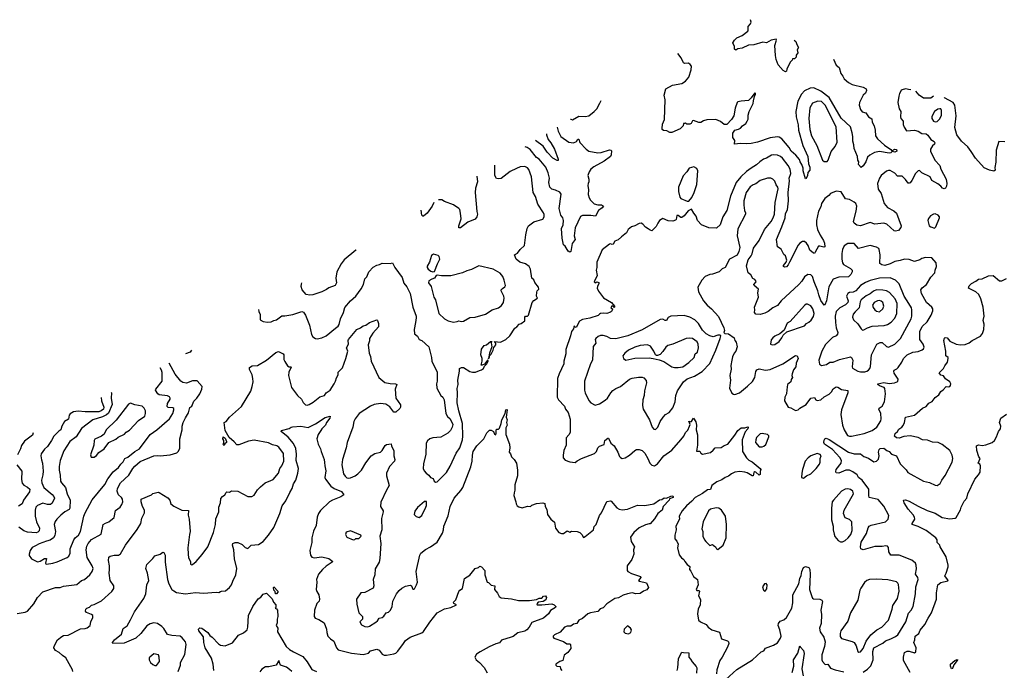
# Model space of a CAD drawing. Extents: x 1678431 to 1860718, y 384618 to 522882.
# Tile 299 of 473: x 1737658 to 1748570, y 515668 to 522882. Entities that reach past the tile are written whole.
import ezdxf

# ---------------------------------------------------------------- set-up
doc = ezdxf.new("R2010")
doc.units = 0

msp = doc.modelspace()

# ---------------------------------------------------------------- linework, layer by layer
at = {"layer": '0CON10XD'}
for points in [[(1746242, 522655), (1746259, 522639), (1746269, 522605), (1746289, 522575), (1746274, 522546), (1746280, 522515), (1746263, 522487), (1746263, 522465), (1746245, 522448), (1746222, 522448), (1746218, 522432), (1746195, 522412), (1746159, 522335), (1746155, 522310), (1746145, 522302), (1746120, 522320), (1746065, 522382), (1746040, 522440), (1746033, 522483), (1746027, 522595), (1746046, 522655), (1746040, 522665), (1745986, 522654), (1745935, 522626), (1745895, 522633), (1745795, 522604), (1745735, 522598), (1745664, 522566), (1745615, 522560), (1745595, 522543), (1745580, 522555), (1745580, 522585), (1745562, 522625), (1745580, 522655), (1745605, 522680), (1745665, 522708), (1745727, 522753), (1745733, 522767), (1745732, 522805), (1745759, 522835), (1745764, 522856), (1745758, 522882)], [(1746677, 522444), (1746708, 522378), (1746740, 522350), (1746757, 522285), (1746782, 522255), (1746795, 522225), (1746844, 522185), (1746885, 522163), (1747005, 522135), (1747039, 522115), (1747044, 522095), (1747033, 522067), (1747005, 522044), (1746964, 521965), (1746963, 521935), (1746975, 521886), (1746995, 521859), (1747035, 521849), (1747064, 521804), (1747101, 521781), (1747106, 521745), (1747126, 521705), (1747140, 521655), (1747144, 521595), (1747165, 521559), (1747242, 521492), (1747313, 521443), (1747325, 521428), (1747355, 521448), (1747375, 521441), (1747378, 521425), (1747355, 521414), (1747328, 521422), (1747314, 521406), (1747295, 521400), (1747185, 521419), (1747130, 521410), (1747080, 521380), (1747055, 521357), (1747034, 521305), (1747005, 521260), (1746985, 521242), (1746954, 521275), (1746956, 521305), (1746948, 521325), (1746944, 521364), (1746906, 521455), (1746904, 521495), (1746891, 521535), (1746892, 521585), (1746885, 521627), (1746865, 521695), (1746761, 521791), (1746628, 522018), (1746535, 522091), (1746460, 522125), (1746417, 522123), (1746355, 522094), (1746323, 522057), (1746282, 521978), (1746259, 521865), (1746265, 521805), (1746286, 521716), (1746290, 521655), (1746338, 521488), (1746392, 521365), (1746399, 521285), (1746408, 521265), (1746415, 521245), (1746414, 521215), (1746391, 521189), (1746390, 521155), (1746375, 521122), (1746365, 521118), (1746341, 521205), (1746340, 521235), (1746327, 521275), (1746307, 521305), (1746301, 521331), (1746261, 521381), (1746207, 521425), (1746184, 521465), (1746105, 521559), (1746075, 521578), (1746055, 521582), (1745975, 521571), (1745835, 521524), (1745765, 521508), (1745715, 521504), (1745645, 521510), (1745580, 521500), (1745583, 521543), (1745562, 521575), (1745562, 521625), (1745585, 521658), (1745625, 521667), (1745645, 521680), (1745667, 521705), (1745705, 521732), (1745721, 521755), (1745732, 521778), (1745732, 521825), (1745744, 521865), (1745785, 521953), (1745792, 521982), (1745800, 522030), (1745812, 522055), (1745812, 522065), (1745805, 522070), (1745766, 522014), (1745735, 521984), (1745655, 521980), (1745615, 521970), (1745608, 521962), (1745588, 521902), (1745571, 521815), (1745547, 521775), (1745495, 521720), (1745465, 521718), (1745425, 521753), (1745374, 521774), (1745275, 521771), (1745238, 521762), (1745205, 521743), (1745185, 521743), (1745127, 521763), (1745115, 521760), (1745099, 521731), (1745086, 521724), (1745053, 521723), (1745035, 521740), (1745028, 521732), (1745015, 521730), (1745010, 521705), (1744979, 521671), (1744885, 521632), (1744865, 521632), (1744829, 521649), (1744793, 521653), (1744778, 521665), (1744778, 521675), (1744783, 521725), (1744803, 521775), (1744812, 521995), (1744801, 522045), (1744820, 522115), (1744893, 522157), (1744995, 522176), (1745035, 522200), (1745072, 522245), (1745101, 522325), (1745103, 522365), (1745090, 522385), (1745070, 522400), (1745026, 522396), (1745015, 522403), (1744990, 522460), (1744951, 522506)], [(1747528, 522113), (1747528, 522105), (1747475, 522115), (1747438, 522105), (1747426, 522095), (1747410, 522065), (1747401, 522035), (1747391, 521965), (1747406, 521895), (1747423, 521865), (1747420, 521805), (1747425, 521786), (1747448, 521755), (1747450, 521720), (1747459, 521689), (1747485, 521649), (1747575, 521658), (1747614, 521644), (1747655, 521619), (1747705, 521618), (1747722, 521602), (1747754, 521554), (1747793, 521533), (1747801, 521515), (1747798, 521502), (1747775, 521484), (1747762, 521465), (1747752, 521445), (1747752, 521425), (1747801, 521325), (1747854, 521265), (1747868, 521225), (1747924, 521115), (1747934, 521065), (1747931, 521035), (1747920, 521015), (1747905, 521008), (1747885, 521012), (1747866, 521035), (1747832, 521062), (1747768, 521098), (1747748, 521138), (1747655, 521185), (1747629, 521209), (1747615, 521206), (1747585, 521178), (1747545, 521099), (1747525, 521072), (1747515, 521068), (1747505, 521071), (1747475, 521110), (1747438, 521148), (1747385, 521148), (1747355, 521181), (1747305, 521208), (1747285, 521209), (1747265, 521201), (1747205, 521155), (1747185, 521125), (1747166, 521065), (1747173, 521003), (1747204, 520954), (1747238, 520845), (1747275, 520800), (1747345, 520764), (1747376, 520735), (1747428, 520595), (1747425, 520578), (1747396, 520544), (1747365, 520536), (1747350, 520540), (1747269, 520615), (1747235, 520626), (1747135, 520614), (1747085, 520632), (1746975, 520597), (1746935, 520603), (1746905, 520626), (1746899, 520645), (1746928, 520758), (1746934, 520815), (1746923, 520843), (1746905, 520860), (1746855, 520888), (1746811, 520895), (1746763, 520973), (1746705, 520981), (1746645, 520956), (1746625, 520932), (1746582, 520898), (1746544, 520845), (1746538, 520805), (1746511, 520759), (1746488, 520655), (1746488, 520608), (1746501, 520555), (1746531, 520491), (1746566, 520435), (1746578, 520405), (1746580, 520365), (1746569, 520361), (1746525, 520372), (1746511, 520369), (1746475, 520303), (1746465, 520291), (1746455, 520292), (1746415, 520325), (1746397, 520377), (1746379, 520405), (1746355, 520421), (1746335, 520422), (1746305, 520405), (1746285, 520382), (1746190, 520195), (1746176, 520165), (1746155, 520142), (1746135, 520136), (1746124, 520145), (1746122, 520155), (1746154, 520195), (1746158, 520215), (1746146, 520265), (1746125, 520278), (1746097, 520337), (1746056, 520365), (1746046, 520445), (1746106, 520585), (1746141, 520685), (1746146, 520734), (1746166, 520775), (1746179, 520875), (1746176, 520965), (1746189, 521095), (1746184, 521125), (1746203, 521175), (1746197, 521225), (1746175, 521265), (1746113, 521345), (1746091, 521365), (1746055, 521381), (1746015, 521384), (1745991, 521379), (1745935, 521346), (1745903, 521337), (1745859, 521305), (1745825, 521274), (1745763, 521237), (1745712, 521198), (1745649, 521141), (1745597, 521075), (1745534, 520925), (1745494, 520765), (1745452, 520695), (1745421, 520609), (1745385, 520573), (1745375, 520569), (1745295, 520573), (1745215, 520607), (1745170, 520655), (1745154, 520705), (1745128, 520735), (1745105, 520782), (1745068, 520762), (1745023, 520707), (1744995, 520690), (1744985, 520688), (1744955, 520711), (1744941, 520709), (1744934, 520666), (1744925, 520658), (1744895, 520649), (1744845, 520653), (1744784, 520676), (1744748, 520655), (1744731, 520625), (1744712, 520588), (1744665, 520542), (1744645, 520547), (1744622, 520562), (1744595, 520580), (1744564, 520614), (1744545, 520624), (1744525, 520622), (1744475, 520596), (1744438, 520585), (1744403, 520557), (1744383, 520517), (1744326, 520475), (1744290, 520440), (1744254, 520426), (1744235, 520394), (1744225, 520389), (1744205, 520395), (1744195, 520392), (1744115, 520330), (1744053, 520195), (1744053, 520135), (1744046, 520105), (1744059, 520045), (1744024, 519975), (1744035, 519964), (1744056, 519974), (1744075, 519968), (1744078, 519955), (1744062, 519925), (1744059, 519905), (1744072, 519872), (1744128, 519798), (1744216, 519746), (1744250, 519705), (1744250, 519695), (1744245, 519690), (1744228, 519708), (1744215, 519702), (1744208, 519685), (1744227, 519677), (1744227, 519667), (1744217, 519645), (1744205, 519637), (1744165, 519624), (1744125, 519629), (1744095, 519623), (1744082, 519615), (1744068, 519602), (1743976, 519574), (1743895, 519559), (1743861, 519539), (1743825, 519468), (1743810, 519475), (1743803, 519487), (1743794, 519455), (1743774, 519425), (1743764, 519375), (1743711, 519225), (1743711, 519175), (1743687, 519095), (1743690, 519065), (1743636, 518955), (1743619, 518905), (1743614, 518695), (1743630, 518665), (1743695, 518596), (1743707, 518565), (1743736, 518525), (1743757, 518453), (1743757, 518305), (1743745, 518279), (1743714, 518246), (1743713, 518165), (1743689, 518105), (1743682, 518055), (1743682, 518025), (1743705, 517996), (1743755, 517979), (1743815, 517971), (1743838, 517992), (1743883, 518017), (1744028, 518072), (1744050, 518095), (1744067, 518135), (1744085, 518152), (1744135, 518173), (1744142, 518215), (1744175, 518242), (1744185, 518242), (1744209, 518185), (1744245, 518158), (1744286, 518086), (1744305, 518038), (1744316, 518026), (1744335, 518018), (1744370, 518025), (1744418, 518052), (1744475, 518106), (1744495, 518116), (1744525, 518117), (1744555, 518104), (1744586, 518075), (1744620, 518015), (1744640, 517965), (1744665, 517943), (1744695, 517936), (1744725, 517956), (1744795, 518044), (1744885, 518108), (1744985, 518225), (1745018, 518265), (1745035, 518303), (1745061, 518329), (1745082, 518375), (1745088, 518395), (1745075, 518430), (1745095, 518423), (1745105, 518427), (1745125, 518462), (1745153, 518423), (1745158, 518385), (1745154, 518335), (1745169, 518279), (1745169, 518165), (1745158, 518098), (1745195, 518096), (1745206, 518075), (1745225, 518066), (1745315, 518081), (1745345, 518107), (1745366, 518134), (1745432, 518138), (1745465, 518160), (1745505, 518176), (1745585, 518276), (1745615, 518326), (1745655, 518356), (1745695, 518357), (1745726, 518366), (1745732, 518362), (1745727, 518345), (1745699, 518311), (1745663, 518225), (1745670, 518095), (1745714, 518024), (1745738, 517998), (1745775, 517978), (1745866, 517905), (1745872, 517895), (1745863, 517873), (1745865, 517840), (1745855, 517832), (1745818, 517865), (1745805, 517867), (1745795, 517860), (1745788, 517825), (1745777, 517823), (1745719, 517859), (1745696, 517866), (1745639, 517871), (1745585, 517863), (1745545, 517847), (1745515, 517822), (1745475, 517805), (1745440, 517780), (1745385, 517757), (1745330, 517715), (1745315, 517673), (1745281, 517669), (1745225, 517628), (1745145, 517585), (1745107, 517543), (1745047, 517493), (1745001, 517435), (1744967, 517375), (1744970, 517345), (1744930, 517265), (1744933, 517225), (1744918, 517165), (1744920, 517125), (1744939, 517099), (1744955, 517065), (1744949, 517025), (1744968, 516948), (1744993, 516913), (1745018, 516898), (1745028, 516875), (1745055, 516842), (1745085, 516820), (1745081, 516785), (1745097, 516767), (1745125, 516706), (1745171, 516675), (1745179, 516615), (1745154, 516565), (1745162, 516552), (1745185, 516552), (1745192, 516545), (1745180, 516495), (1745204, 516454), (1745200, 516395), (1745176, 516345), (1745170, 516295), (1745182, 516225), (1745202, 516205), (1745265, 516176), (1745287, 516145), (1745330, 516115), (1745415, 516090), (1745435, 516017), (1745504, 515994), (1745514, 515985), (1745516, 515965), (1745504, 515926), (1745445, 515815), (1745417, 515775), (1745385, 515672)], [(1747785, 522034), (1747755, 522012), (1747675, 522010), (1747626, 522045), (1747591, 522090)], [(1748575, 521527), (1748508, 521532), (1748481, 521435), (1748477, 521303), (1748466, 521244), (1748469, 521215), (1748455, 521204), (1748405, 521213), (1748348, 521238), (1748251, 521345), (1748201, 521421), (1748165, 521471), (1748097, 521535), (1748043, 521605), (1748020, 521685), (1748038, 521815), (1748022, 521935), (1748004, 521965), (1747907, 522015), (1747904, 522019)], [(1743762, 521780), (1743765, 521778), (1743785, 521773), (1743855, 521813), (1743925, 521807), (1743964, 521816), (1744026, 521864), (1744053, 521895), (1744089, 521955), (1744102, 521987)], [(1746605, 521310), (1746619, 521325), (1746651, 521419), (1746697, 521475), (1746718, 521522), (1746706, 521695), (1746586, 521935), (1746545, 521974), (1746505, 521979), (1746445, 521955), (1746415, 521905), (1746402, 521785), (1746415, 521666), (1746434, 521595), (1746491, 521485), (1746554, 521325), (1746575, 521310), (1746605, 521310)], [(1747805, 521751), (1747825, 521754), (1747855, 521782), (1747874, 521825), (1747873, 521875), (1747865, 521892), (1747855, 521895), (1747835, 521890), (1747795, 521864), (1747765, 521807), (1747768, 521785), (1747785, 521758), (1747805, 521751)], [(1743615, 521690), (1743626, 521645), (1743655, 521586), (1743745, 521522), (1743795, 521515), (1743828, 521532), (1743845, 521556), (1743855, 521558), (1743865, 521521), (1743935, 521446), (1743967, 521425), (1744065, 521404), (1744101, 521409), (1744195, 521437), (1744210, 521435), (1744216, 521426), (1744213, 521385), (1744204, 521366), (1744137, 521313), (1744020, 521250), (1743988, 521225), (1743968, 521195), (1743954, 521156), (1743966, 521114), (1743967, 521085), (1743957, 521065), (1743956, 521045), (1743962, 520995), (1743959, 520945), (1743970, 520905), (1743985, 520881), (1744025, 520841), (1744065, 520829), (1744105, 520829), (1744127, 520815), (1744114, 520795), (1744074, 520765), (1744038, 520705), (1743989, 520709), (1743895, 520712), (1743872, 520698), (1743813, 520575), (1743804, 520484), (1743814, 520445), (1743781, 520399), (1743765, 520312), (1743755, 520304), (1743735, 520316), (1743705, 520370), (1743683, 520385), (1743671, 520461), (1743664, 520565), (1743682, 520608), (1743685, 520655), (1743677, 520685), (1743657, 520715), (1743638, 520788), (1743658, 520948), (1743645, 520968), (1743595, 520993), (1743555, 521004), (1743534, 521024), (1743521, 521075), (1743531, 521125), (1743516, 521185), (1743490, 521245), (1743415, 521334), (1743386, 521355), (1743315, 521442), (1743283, 521465), (1743260, 521473)], [(1743496, 521618), (1743497, 521605), (1743515, 521555), (1743546, 521515), (1743586, 521445), (1743626, 521334), (1743625, 521322), (1743615, 521319), (1743565, 521347), (1743505, 521412), (1743460, 521480), (1743373, 521543)], [(1740306, 519670), (1740310, 519645), (1740324, 519614), (1740324, 519555), (1740355, 519534), (1740405, 519528), (1740445, 519532), (1740475, 519547), (1740505, 519552), (1740565, 519599), (1740595, 519598), (1740685, 519612), (1740786, 519646), (1740805, 519637), (1740826, 519605), (1740869, 519495), (1740892, 519392), (1740907, 519367), (1740935, 519347), (1740954, 519344), (1741005, 519354), (1741055, 519377), (1741159, 519461), (1741186, 519484), (1741198, 519502), (1741214, 519566), (1741248, 519635), (1741261, 519689), (1741325, 519764), (1741384, 519816), (1741444, 519896), (1741470, 519945), (1741483, 520007), (1741505, 520032), (1741527, 520085), (1741575, 520136), (1741615, 520160), (1741644, 520166), (1741675, 520182), (1741765, 520177), (1741790, 520185), (1741817, 520135), (1741896, 520025), (1741915, 519962), (1741949, 519919), (1741986, 519844), (1742016, 519695), (1742051, 519595), (1742053, 519575), (1742044, 519525), (1742029, 519445), (1742035, 519400), (1742065, 519372), (1742084, 519334), (1742114, 519324), (1742194, 519255), (1742223, 519135), (1742224, 519095), (1742283, 518973), (1742286, 518875), (1742276, 518844), (1742281, 518795), (1742326, 518716), (1742346, 518695), (1742362, 518665), (1742382, 518515), (1742401, 518481), (1742427, 518455), (1742457, 518395), (1742452, 518365), (1742432, 518325), (1742404, 518296), (1742327, 518253), (1742235, 518247), (1742203, 518235), (1742178, 518212), (1742164, 518186), (1742158, 518065), (1742135, 517958), (1742131, 517905), (1742140, 517880), (1742162, 517852), (1742193, 517833), (1742212, 517805), (1742240, 517795), (1742250, 517765), (1742265, 517752), (1742285, 517758), (1742388, 517862), (1742428, 517932), (1742496, 518075), (1742536, 518134), (1742564, 518225), (1742570, 518265), (1742567, 518403), (1742526, 518545), (1742507, 518635), (1742511, 518745), (1742506, 518794), (1742516, 518835), (1742514, 518884), (1742534, 518985), (1742533, 519015), (1742554, 519026), (1742575, 519024), (1742645, 518980), (1742675, 518972), (1742708, 518975), (1742755, 518992), (1742775, 518998), (1742797, 519015), (1742810, 519040), (1742836, 519065), (1742849, 519095), (1742845, 519112), (1742808, 519062), (1742785, 519050), (1742772, 519052), (1742782, 519095), (1742782, 519125), (1742768, 519165), (1742775, 519230), (1742805, 519268), (1742832, 519278), (1742875, 519312), (1742890, 519315), (1742883, 519297), (1742890, 519255), (1742866, 519185), (1742855, 519120), (1742858, 519132), (1742866, 519135), (1742866, 519154), (1742885, 519172), (1742905, 519217), (1742912, 519248), (1742934, 519275), (1742934, 519294), (1742920, 519315), (1742985, 519306), (1743045, 519336), (1743090, 519375), (1743145, 519460), (1743168, 519475), (1743194, 519506), (1743215, 519512), (1743255, 519542), (1743257, 519583), (1743263, 519595), (1743287, 519593), (1743298, 519605), (1743339, 519745), (1743355, 519767), (1743397, 519793), (1743387, 519815), (1743389, 519861), (1743394, 519876), (1743410, 519895), (1743408, 519915), (1743366, 519966), (1743355, 519998), (1743333, 520015), (1743320, 520115), (1743306, 520145), (1743265, 520176), (1743201, 520195), (1743160, 520225), (1743142, 520275), (1743175, 520292), (1743204, 520335), (1743252, 520378), (1743266, 520496), (1743284, 520566), (1743298, 520595), (1743355, 520641), (1743455, 520671), (1743471, 520695), (1743470, 520720), (1743465, 520739), (1743402, 520835), (1743373, 520923), (1743348, 520965), (1743331, 521141), (1743300, 521220), (1743285, 521240), (1743255, 521254), (1743205, 521249), (1743165, 521232), (1743095, 521200), (1742995, 521122), (1742966, 521116), (1742942, 521122), (1742924, 521154), (1742922, 521267)], [(1745055, 520868), (1745075, 520870), (1745108, 520912), (1745134, 520965), (1745163, 521055), (1745174, 521205), (1745162, 521232), (1745131, 521251), (1745078, 521235), (1745052, 521195), (1745010, 521150), (1744961, 521025), (1744959, 520975), (1744974, 520915), (1744985, 520898), (1745055, 520868)], [(1742723, 521146), (1742731, 521085), (1742710, 521015), (1742706, 520966), (1742723, 520755), (1742731, 520725), (1742725, 520695), (1742705, 520671), (1742625, 520635), (1742542, 520575), (1742525, 520573), (1742524, 520595), (1742550, 520675), (1742545, 520735), (1742535, 520776), (1742525, 520788), (1742465, 520828), (1742366, 520866), (1742335, 520886), (1742298, 520886)], [(1746855, 518262), (1746875, 518263), (1747016, 518294), (1747105, 518328), (1747157, 518363), (1747201, 518435), (1747206, 518455), (1747201, 518515), (1747181, 518565), (1747184, 518575), (1747215, 518597), (1747241, 518645), (1747254, 518735), (1747246, 518793), (1747240, 518805), (1747185, 518822), (1747169, 518835), (1747168, 518845), (1747235, 518859), (1747295, 518846), (1747353, 518857), (1747389, 518871), (1747393, 518895), (1747351, 518961), (1747344, 518985), (1747349, 518995), (1747380, 519010), (1747394, 519026), (1747436, 519085), (1747453, 519125), (1747494, 519165), (1747555, 519197), (1747615, 519204), (1747660, 519220), (1747676, 519234), (1747680, 519250), (1747671, 519285), (1747633, 519335), (1747635, 519425), (1747661, 519479), (1747715, 519530), (1747759, 519605), (1747776, 519655), (1747776, 519675), (1747766, 519696), (1747706, 519745), (1747652, 519845), (1747643, 519885), (1747661, 519909), (1747708, 519945), (1747755, 520028), (1747801, 520075), (1747804, 520105), (1747819, 520145), (1747814, 520185), (1747765, 520242), (1747695, 520246), (1747655, 520233), (1747635, 520219), (1747575, 520202), (1747515, 520222), (1747465, 520228), (1747415, 520211), (1747355, 520202), (1747306, 520176), (1747245, 520158), (1747212, 520162), (1747189, 520179), (1747193, 520275), (1747184, 520334), (1747179, 520345), (1747155, 520361), (1747085, 520378), (1746955, 520345), (1746905, 520401), (1746835, 520399), (1746797, 520373), (1746776, 520334), (1746768, 520288), (1746770, 520225), (1746776, 520185), (1746787, 520167), (1746864, 520124), (1746884, 520105), (1746885, 520085), (1746870, 520055), (1746845, 520031), (1746735, 520026), (1746674, 520005), (1746625, 519920), (1746601, 519765), (1746580, 519720), (1746575, 519716), (1746535, 519769), (1746515, 519830), (1746504, 519874), (1746461, 519975), (1746446, 520035), (1746425, 520052), (1746394, 520056), (1746355, 520029), (1746325, 519981), (1746292, 519945), (1746097, 519763), (1746057, 519713), (1746005, 519686), (1745954, 519645), (1745915, 519629), (1745866, 519614), (1745816, 519616), (1745802, 519635), (1745807, 519665), (1745801, 519695), (1745846, 519805), (1745839, 519855), (1745844, 519895), (1745796, 519935), (1745794, 519945), (1745819, 519975), (1745817, 519985), (1745805, 520000), (1745782, 520012), (1745762, 520052), (1745730, 520075), (1745714, 520154), (1745730, 520220), (1745765, 520265), (1745777, 520285), (1745791, 520349), (1745854, 520435), (1745912, 520555), (1745985, 520644), (1746010, 520685), (1746023, 520725), (1746030, 520855), (1746065, 521005), (1746061, 521025), (1746042, 521052), (1746025, 521091), (1746004, 521114), (1745984, 521124), (1745945, 521123), (1745865, 521097), (1745817, 521063), (1745785, 521052), (1745755, 521029), (1745708, 520965), (1745685, 520875), (1745684, 520825), (1745692, 520765), (1745702, 520742), (1745700, 520725), (1745616, 520564), (1745609, 520485), (1745638, 520355), (1745628, 520312), (1745610, 520270), (1745526, 520225), (1745475, 520134), (1745445, 520120), (1745411, 520085), (1745335, 520059), (1745305, 520058), (1745256, 520034), (1745218, 519992), (1745174, 519915), (1745180, 519865), (1745238, 519765), (1745276, 519715), (1745325, 519676), (1745402, 519592), (1745463, 519465), (1745468, 519435), (1745462, 519412), (1745473, 519403), (1745515, 519398), (1745578, 519355), (1745582, 519325), (1745600, 519305), (1745608, 519255), (1745596, 519205), (1745576, 519184), (1745559, 519145), (1745552, 519105), (1745541, 519049), (1745543, 519005), (1745529, 518935), (1745536, 518885), (1745526, 518795), (1745550, 518740), (1745568, 518728), (1745585, 518726), (1745635, 518746), (1745725, 518818), (1745779, 518871), (1745806, 518915), (1745818, 518982), (1745829, 519001), (1745855, 519009), (1745925, 518996), (1745975, 519002), (1746115, 519066), (1746255, 519160), (1746275, 519156), (1746285, 519125), (1746262, 519075), (1746259, 519031), (1746235, 518999), (1746218, 518955), (1746216, 518935), (1746223, 518915), (1746208, 518892), (1746204, 518865), (1746169, 518835), (1746158, 518778), (1746156, 518735), (1746139, 518695), (1746134, 518655), (1746175, 518587), (1746205, 518577), (1746255, 518548), (1746284, 518556), (1746304, 518576), (1746375, 518614), (1746425, 518685), (1746465, 518691), (1746481, 518665), (1746495, 518659), (1746535, 518668), (1746575, 518700), (1746630, 518730), (1746655, 518755), (1746675, 518790), (1746705, 518810), (1746725, 518806), (1746765, 518783), (1746835, 518771), (1746837, 518745), (1746765, 518555), (1746760, 518505), (1746777, 518385), (1746794, 518335), (1746832, 518272), (1746855, 518262)], [(1742248, 520856), (1742230, 520815), (1742175, 520735), (1742135, 520704), (1742125, 520704), (1742115, 520713), (1742106, 520769)], [(1747795, 520572), (1747811, 520585), (1747852, 520685), (1747851, 520695), (1747836, 520716), (1747805, 520728), (1747785, 520725), (1747753, 520707), (1747731, 520679), (1747723, 520655), (1747737, 520597), (1747755, 520584), (1747795, 520572)], [(1741387, 520330), (1741384, 520326), (1741255, 520218), (1741222, 520175), (1741174, 520085), (1741161, 520015), (1741170, 519965), (1741154, 519935), (1741085, 519910), (1741059, 519891), (1741005, 519864), (1740908, 519832), (1740875, 519829), (1740832, 519835), (1740790, 519885), (1740779, 519925), (1740781, 519949), (1740786, 519963)], [(1742235, 520086), (1742255, 520091), (1742289, 520175), (1742316, 520225), (1742307, 520255), (1742295, 520268), (1742245, 520282), (1742223, 520267), (1742200, 520195), (1742175, 520150), (1742174, 520135), (1742186, 520115), (1742214, 520095), (1742235, 520086)], [(1742465, 519527), (1742505, 519534), (1742525, 519543), (1742555, 519536), (1742575, 519539), (1742645, 519578), (1742705, 519583), (1742822, 519618), (1742895, 519666), (1742965, 519688), (1742999, 519711), (1743020, 519745), (1743026, 519795), (1743022, 519815), (1742993, 519875), (1742994, 519885), (1743008, 519902), (1743035, 519919), (1743041, 519935), (1743029, 519995), (1743014, 520035), (1742983, 520073), (1742905, 520116), (1742745, 520154), (1742665, 520111), (1742615, 520098), (1742567, 520075), (1742435, 520040), (1742332, 520042), (1742285, 520050), (1742273, 520045), (1742254, 520016), (1742225, 520003), (1742192, 519988), (1742190, 519965), (1742219, 519925), (1742246, 519806), (1742265, 519775), (1742303, 519623), (1742365, 519565), (1742405, 519542), (1742465, 519527)], [(1746975, 518976), (1747025, 518977), (1747045, 518984), (1747064, 518995), (1747078, 519015), (1747086, 519035), (1747098, 519165), (1747159, 519285), (1747195, 519303), (1747215, 519301), (1747265, 519259), (1747285, 519251), (1747355, 519283), (1747421, 519345), (1747538, 519565), (1747545, 519595), (1747545, 519665), (1747540, 519685), (1747512, 519735), (1747459, 519815), (1747404, 519954), (1747363, 519993), (1747305, 520018), (1747185, 520014), (1747085, 519991), (1747033, 519967), (1746975, 519935), (1746925, 519874), (1746895, 519862), (1746853, 519857), (1746835, 519846), (1746821, 519815), (1746838, 519765), (1746836, 519745), (1746809, 519721), (1746746, 519685), (1746708, 519645), (1746694, 519595), (1746698, 519525), (1746707, 519465), (1746724, 519415), (1746722, 519395), (1746706, 519375), (1746665, 519357), (1746589, 519281), (1746548, 519205), (1746516, 519105), (1746522, 519062), (1746545, 519047), (1746600, 519060), (1746635, 519083), (1746675, 519085), (1746745, 519113), (1746865, 519143), (1746878, 519135), (1746891, 519105), (1746883, 519033), (1746886, 519016), (1746945, 518985), (1746975, 518976)], [(1747005, 515647), (1747055, 515681), (1747091, 515719), (1747115, 515785), (1747112, 515875), (1747125, 515917), (1747225, 515970), (1747254, 515996), (1747312, 516015), (1747365, 516041), (1747389, 516061), (1747477, 516205), (1747507, 516303), (1747537, 516333), (1747560, 516375), (1747586, 516515), (1747590, 516595), (1747616, 516675), (1747611, 516695), (1747584, 516735), (1747598, 516792), (1747593, 516835), (1747585, 516856), (1747545, 516888), (1747405, 516944), (1747313, 516943), (1747290, 516980), (1747288, 517028), (1747275, 517044), (1747257, 517047), (1747215, 517040), (1747135, 517040), (1747005, 517004), (1746980, 517015), (1746976, 517035), (1746985, 517087), (1747043, 517185), (1747062, 517248), (1747074, 517265), (1747095, 517277), (1747252, 517315), (1747284, 517345), (1747290, 517385), (1747236, 517486), (1747171, 517561), (1747074, 517585), (1747067, 517605), (1747067, 517677), (1746995, 517777), (1746955, 517805), (1746938, 517835), (1746890, 517870), (1746855, 517888), (1746815, 517888), (1746735, 517854), (1746707, 517857), (1746702, 517872), (1746708, 517895), (1746761, 517965), (1746764, 517995), (1746747, 518027), (1746665, 518117), (1746578, 518175), (1746570, 518195), (1746572, 518218), (1746580, 518235), (1746595, 518241), (1746628, 518228), (1746845, 518085), (1746905, 518069), (1746977, 518067), (1747015, 518038), (1747065, 518021), (1747125, 517981), (1747155, 517988), (1747175, 518010), (1747184, 518045), (1747176, 518085), (1747182, 518115), (1747196, 518126), (1747235, 518130), (1747268, 518105), (1747295, 518094), (1747320, 518065), (1747377, 518045), (1747416, 517956), (1747482, 517892), (1747502, 517862), (1747674, 517764), (1747740, 517750), (1747805, 517719), (1747825, 517716), (1747860, 517740), (1747877, 517775), (1747914, 517826), (1747992, 517975), (1748000, 518015), (1747992, 518055), (1747965, 518106), (1747883, 518173), (1747837, 518195), (1747775, 518199), (1747719, 518219), (1747665, 518223), (1747615, 518250), (1747525, 518267), (1747455, 518260), (1747405, 518240), (1747374, 518244), (1747353, 518263), (1747359, 518295), (1747388, 518315), (1747400, 518340), (1747436, 518364), (1747448, 518382), (1747464, 518415), (1747476, 518474), (1747575, 518496), (1747664, 518575), (1747705, 518594), (1747735, 518629), (1747770, 518650), (1747805, 518693), (1747845, 518722), (1747865, 518760), (1747892, 518778), (1747925, 518813), (1747955, 518811), (1747966, 518814), (1747973, 518825), (1747977, 518843), (1747968, 518865), (1747918, 518898), (1747895, 518933), (1747865, 518940), (1747847, 518965), (1747897, 519015), (1747909, 519045), (1747939, 519085), (1747949, 519125), (1747946, 519135), (1747923, 519155), (1747923, 519205), (1747901, 519325), (1747908, 519352), (1747915, 519357), (1747935, 519353), (1747966, 519316), (1748035, 519284), (1748085, 519278), (1748135, 519280), (1748181, 519299), (1748215, 519324), (1748306, 519374), (1748328, 519402), (1748343, 519445), (1748346, 519505), (1748337, 519545), (1748346, 519595), (1748336, 519695), (1748311, 519785), (1748286, 519836), (1748256, 519866), (1748172, 519905), (1748181, 519929), (1748208, 519955), (1748255, 519981), (1748285, 520006), (1748325, 520010), (1748395, 520040), (1748445, 520047), (1748515, 519988), (1748542, 519988), (1748595, 520012)], [(1747000, 519440), (1747015, 519442), (1747055, 519465), (1747105, 519482), (1747238, 519492), (1747275, 519501), (1747315, 519528), (1747355, 519573), (1747378, 519625), (1747381, 519735), (1747361, 519785), (1747297, 519857), (1747265, 519874), (1747225, 519884), (1747155, 519885), (1747120, 519870), (1747085, 519842), (1747039, 519821), (1746982, 519775), (1746973, 519755), (1746963, 519685), (1746916, 519644), (1746895, 519615), (1746888, 519585), (1746900, 519555), (1746948, 519508), (1746985, 519454), (1747000, 519440)], [(1745996, 519276), (1746025, 519281), (1746074, 519315), (1746106, 519355), (1746118, 519382), (1746161, 519419), (1746354, 519486), (1746376, 519514), (1746405, 519528), (1746430, 519550), (1746455, 519589), (1746463, 519625), (1746449, 519675), (1746425, 519708), (1746389, 519729), (1746375, 519727), (1746355, 519712), (1746196, 519535), (1746165, 519517), (1746130, 519440), (1746082, 519398), (1746025, 519371), (1746006, 519355), (1745988, 519332), (1745980, 519285), (1745996, 519276)], [(1747185, 519642), (1747225, 519674), (1747236, 519705), (1747224, 519745), (1747205, 519762), (1747185, 519768), (1747165, 519764), (1747129, 519745), (1747111, 519715), (1747115, 519690), (1747134, 519665), (1747155, 519650), (1747185, 519642)], [(1740234, 518814), (1740247, 518865), (1740243, 518905), (1740234, 518944), (1740205, 519002), (1740205, 519027), (1740235, 519042), (1740295, 519046), (1740394, 519106), (1740498, 519192), (1740525, 519201), (1740578, 519178), (1740584, 519165), (1740584, 519115), (1740595, 519092), (1740626, 519045), (1740645, 519033), (1740663, 519033), (1740668, 519028), (1740641, 518975), (1740638, 518935), (1740669, 518805), (1740736, 518716), (1740781, 518675), (1740798, 518638), (1740825, 518613), (1740845, 518609), (1740865, 518615), (1740910, 518640), (1740985, 518700), (1741035, 518715), (1741056, 518744), (1741098, 518775), (1741144, 518845), (1741159, 518875), (1741168, 518912), (1741186, 518944), (1741189, 518975), (1741235, 519020), (1741272, 519125), (1741293, 519205), (1741281, 519245), (1741302, 519285), (1741299, 519325), (1741303, 519335), (1741393, 519447), (1741434, 519466), (1741465, 519489), (1741496, 519494), (1741535, 519523), (1741615, 519554), (1741624, 519545), (1741633, 519513), (1741634, 519476), (1741572, 519405), (1741536, 519345), (1741535, 519320), (1741521, 519275), (1741531, 519185), (1741546, 519146), (1741554, 519095), (1741638, 518915), (1741705, 518859), (1741765, 518849), (1741824, 518844), (1741837, 518835), (1741818, 518785), (1741826, 518685), (1741880, 518610), (1741879, 518585), (1741870, 518570), (1741825, 518530), (1741805, 518530), (1741760, 518590), (1741715, 518618), (1741655, 518626), (1741585, 518614), (1741545, 518596), (1741420, 518515), (1741375, 518456), (1741361, 518425), (1741350, 518365), (1741287, 518195), (1741275, 518133), (1741236, 518005), (1741228, 517945), (1741247, 517847), (1741265, 517819), (1741285, 517803), (1741305, 517797), (1741325, 517801), (1741377, 517823), (1741405, 517845), (1741445, 517886), (1741495, 517967), (1741555, 518044), (1741595, 518070), (1741657, 518085), (1741676, 518105), (1741710, 518160), (1741725, 518173), (1741775, 518178), (1741778, 518155), (1741805, 518100), (1741806, 518045), (1741816, 518005), (1741812, 517988), (1741755, 517927), (1741723, 517855), (1741723, 517825), (1741754, 517715), (1741724, 517666), (1741659, 517531), (1741658, 517485), (1741686, 517435), (1741686, 517425), (1741668, 517352), (1741671, 517225), (1741651, 517155), (1741659, 517075), (1741651, 516909), (1741643, 516865), (1741598, 516792), (1741594, 516725), (1741576, 516675), (1741584, 516605), (1741575, 516578), (1741485, 516530), (1741440, 516525), (1741392, 516455), (1741395, 516400), (1741416, 516305), (1741459, 516265), (1741459, 516235), (1741428, 516205), (1741445, 516172), (1741482, 516152), (1741515, 516151), (1741535, 516157), (1741605, 516200), (1741624, 516215), (1741642, 516245), (1741675, 516253), (1741695, 516267), (1741718, 516305), (1741747, 516313), (1741767, 516333), (1741787, 516375), (1741795, 516435), (1741835, 516517), (1741865, 516554), (1741893, 516577), (1741935, 516600), (1741985, 516613), (1742000, 516605), (1742015, 516568), (1742025, 516568), (1742035, 516572), (1742057, 516615), (1742066, 516645), (1742053, 516765), (1742091, 516945), (1742105, 516968), (1742154, 517006), (1742212, 517038), (1742285, 517090), (1742343, 517187), (1742356, 517226), (1742358, 517265), (1742408, 517382), (1742428, 517485), (1742475, 517575), (1742548, 517662), (1742569, 517695), (1742659, 517925), (1742674, 517986), (1742676, 518055), (1742685, 518093), (1742724, 518155), (1742802, 518235), (1742835, 518300), (1742865, 518330), (1742885, 518330), (1742910, 518315), (1742920, 518285), (1742935, 518280), (1742940, 518295), (1742938, 518335), (1742945, 518342), (1742965, 518343), (1742975, 518352), (1742994, 518405), (1743000, 518445), (1743039, 518515), (1743044, 518555), (1743055, 518560), (1743062, 518555), (1743049, 518475), (1743062, 518445), (1743054, 518414), (1743060, 518385), (1743046, 518355), (1743044, 518284), (1743087, 518175), (1743090, 518135), (1743083, 518085), (1743098, 518068), (1743107, 518035), (1743138, 518005), (1743163, 517965), (1743176, 517885), (1743176, 517824), (1743144, 517726), (1743144, 517666), (1743137, 517635), (1743136, 517605), (1743158, 517535), (1743159, 517515), (1743172, 517492), (1743190, 517480), (1743225, 517470), (1743285, 517486), (1743320, 517485), (1743335, 517498), (1743385, 517517), (1743455, 517526), (1743478, 517518), (1743483, 517485), (1743499, 517449), (1743506, 517396), (1743544, 517344), (1743585, 517310), (1743597, 517245), (1743632, 517195), (1743664, 517184), (1743685, 517184), (1743725, 517213), (1743755, 517200), (1743775, 517210), (1743835, 517206), (1743867, 517195), (1743887, 517175), (1743905, 517142), (1743925, 517150), (1744018, 517225), (1744025, 517262), (1744046, 517285), (1744084, 517385), (1744107, 517415), (1744165, 517538), (1744205, 517548), (1744214, 517544), (1744275, 517468), (1744303, 517453), (1744335, 517446), (1744395, 517455), (1744505, 517500), (1744585, 517496), (1744685, 517514), (1744747, 517557), (1744775, 517562), (1744801, 517579), (1744825, 517576), (1744875, 517600), (1744895, 517602), (1744901, 517595), (1744899, 517585), (1744861, 517569), (1744854, 517555), (1744790, 517485), (1744778, 517445), (1744730, 517405), (1744694, 517346), (1744645, 517290), (1744635, 517292), (1744595, 517282), (1744524, 517246), (1744466, 517195), (1744426, 517145), (1744436, 517096), (1744470, 517035), (1744462, 517005), (1744466, 516955), (1744442, 516898), (1744391, 516825), (1744391, 516775), (1744398, 516765), (1744440, 516740), (1744537, 516707), (1744541, 516695), (1744517, 516665), (1744526, 516656), (1744605, 516638), (1744628, 516585), (1744610, 516560), (1744572, 516545), (1744535, 516520), (1744486, 516516), (1744445, 516528), (1744395, 516514), (1744345, 516500), (1744295, 516472), (1744255, 516462), (1744231, 516449), (1744166, 516405), (1744125, 516359), (1744090, 516350), (1744065, 516321), (1743985, 516305), (1743955, 516292), (1743897, 516243), (1743854, 516225), (1743833, 516187), (1743795, 516178), (1743765, 516156), (1743725, 516157), (1743697, 516145), (1743649, 516091), (1743585, 516060), (1743569, 516045), (1743569, 516035), (1743578, 516025), (1743685, 515988), (1743722, 515962), (1743755, 515963), (1743761, 515955), (1743765, 515908), (1743734, 515865), (1743692, 515835), (1743678, 515775), (1743644, 515766), (1743600, 515735), (1743600, 515725), (1743610, 515715), (1743649, 515709), (1743652, 515685), (1743667, 515667)], [(1744705, 518338), (1744730, 518365), (1744756, 518425), (1744789, 518475), (1744817, 518503), (1744855, 518528), (1744895, 518578), (1744923, 518645), (1744931, 518715), (1744950, 518765), (1745015, 518866), (1745055, 518899), (1745135, 518929), (1745220, 518980), (1745305, 519069), (1745374, 519216), (1745421, 519345), (1745428, 519375), (1745422, 519382), (1745395, 519384), (1745344, 519366), (1745307, 519375), (1745265, 519398), (1745225, 519438), (1745182, 519512), (1745142, 519552), (1745085, 519584), (1745022, 519602), (1744875, 519596), (1744845, 519581), (1744825, 519546), (1744813, 519545), (1744785, 519562), (1744755, 519559), (1744556, 519444), (1744396, 519375), (1744265, 519343), (1744205, 519347), (1744165, 519368), (1744125, 519379), (1744095, 519380), (1744070, 519370), (1744042, 519348), (1744037, 519335), (1744044, 519295), (1744013, 519257), (1744006, 519105), (1743983, 519067), (1743918, 518875), (1743917, 518805), (1743916, 518775), (1743924, 518745), (1743965, 518660), (1743987, 518635), (1744036, 518606), (1744085, 518624), (1744147, 518663), (1744171, 518685), (1744208, 518745), (1744231, 518769), (1744265, 518794), (1744315, 518814), (1744415, 518896), (1744445, 518908), (1744515, 518919), (1744555, 518918), (1744575, 518909), (1744600, 518880), (1744606, 518855), (1744584, 518765), (1744579, 518715), (1744563, 518665), (1744559, 518605), (1744569, 518565), (1744638, 518445), (1744666, 518365), (1744685, 518340), (1744705, 518338)], [(1744916, 519024), (1744955, 519024), (1745006, 519034), (1745075, 519079), (1745134, 519135), (1745145, 519175), (1745170, 519195), (1745182, 519245), (1745179, 519285), (1745165, 519310), (1745115, 519347), (1745085, 519352), (1745045, 519346), (1744895, 519285), (1744841, 519269), (1744818, 519252), (1744785, 519201), (1744755, 519170), (1744727, 519157), (1744715, 519157), (1744703, 519165), (1744686, 519205), (1744650, 519260), (1744615, 519277), (1744535, 519270), (1744475, 519250), (1744405, 519216), (1744366, 519184), (1744343, 519155), (1744348, 519125), (1744375, 519107), (1744475, 519127), (1744635, 519132), (1744678, 519125), (1744745, 519111), (1744795, 519090), (1744885, 519032), (1744916, 519024)], [(1739562, 519216), (1739546, 519195), (1739495, 519175)], [(1737632, 516298), (1737718, 516312), (1737745, 516325), (1737814, 516406), (1737856, 516474), (1737915, 516536), (1738055, 516586), (1738105, 516584), (1738145, 516599), (1738292, 516618), (1738345, 516664), (1738376, 516674), (1738435, 516725), (1738461, 516765), (1738471, 516795), (1738463, 516825), (1738407, 516917), (1738396, 517005), (1738402, 517045), (1738417, 517075), (1738455, 517117), (1738562, 517178), (1738584, 517285), (1738608, 517298), (1738647, 517313), (1738705, 517363), (1738721, 517439), (1738772, 517478), (1738790, 517505), (1738800, 517535), (1738798, 517565), (1738788, 517585), (1738755, 517615), (1738745, 517631), (1738740, 517655), (1738744, 517685), (1738775, 517746), (1738868, 517832), (1738911, 517905), (1738935, 517931), (1738995, 517983), (1739143, 518045), (1739185, 518049), (1739215, 518044), (1739325, 518056), (1739400, 518080), (1739416, 518094), (1739432, 518128), (1739434, 518235), (1739459, 518335), (1739458, 518375), (1739470, 518415), (1739496, 518466), (1739529, 518521), (1739545, 518583), (1739565, 518598), (1739589, 518651), (1739622, 518685), (1739655, 518735), (1739678, 518785), (1739679, 518815), (1739625, 518876), (1739574, 518876), (1739505, 518850), (1739465, 518858), (1739445, 518874), (1739383, 518953), (1739316, 519072)], [(1738673, 518749), (1738674, 518745), (1738671, 518685), (1738684, 518615), (1738642, 518518), (1738621, 518499), (1738575, 518477), (1738467, 518445), (1738345, 518350), (1738283, 518257), (1738213, 518205), (1738148, 518102), (1738106, 517995), (1738094, 517926), (1738094, 517885), (1738107, 517833), (1738112, 517765), (1738121, 517745), (1738166, 517695), (1738184, 517625), (1738217, 517555), (1738215, 517465), (1738208, 517452), (1738159, 517425), (1738113, 517387), (1738071, 517345), (1738053, 517317), (1738042, 517285), (1738056, 517205), (1738047, 517163), (1738032, 517138), (1737995, 517109), (1737955, 517100), (1737875, 517070), (1737835, 517046), (1737795, 517031), (1737774, 516995), (1737763, 516957), (1737765, 516942), (1737788, 516905), (1737855, 516869), (1737885, 516878), (1737935, 516909), (1737955, 516907), (1737946, 516855), (1737947, 516847), (1737955, 516844), (1738025, 516854), (1738075, 516871), (1738185, 516919), (1738203, 516935), (1738216, 516965), (1738219, 517015), (1738260, 517115), (1738274, 517136), (1738311, 517165), (1738331, 517205), (1738368, 517375), (1738384, 517414), (1738462, 517558), (1738603, 517727), (1738635, 517789), (1738695, 517868), (1738755, 517917), (1738778, 517952), (1738805, 517980), (1738825, 518015), (1738855, 518030), (1738935, 518093), (1738986, 518125), (1739105, 518282), (1739177, 518333), (1739318, 518455), (1739355, 518516), (1739367, 518557), (1739365, 518570), (1739357, 518577), (1739302, 518582), (1739293, 518593), (1739298, 518625), (1739324, 518675), (1739327, 518687), (1739320, 518700), (1739295, 518711), (1739204, 518724), (1739189, 518735), (1739165, 518774), (1739166, 518785), (1739236, 518874), (1739238, 518968), (1739231, 518995), (1739215, 519021)], [(1738248, 515655), (1738242, 515672), (1738171, 515805), (1738131, 515831), (1738095, 515866), (1738055, 515888), (1738037, 515915), (1738040, 515935), (1738078, 516005), (1738125, 516044), (1738145, 516053), (1738195, 516057), (1738332, 516128), (1738385, 516132), (1738405, 516140), (1738439, 516165), (1738447, 516205), (1738469, 516255), (1738468, 516275), (1738455, 516288), (1738399, 516309), (1738389, 516325), (1738391, 516345), (1738404, 516356), (1738433, 516367), (1738455, 516390), (1738485, 516397), (1738565, 516439), (1738678, 516542), (1738702, 516575), (1738700, 516605), (1738661, 516665), (1738649, 516745), (1738655, 516785), (1738655, 516825), (1738641, 516885), (1738646, 516924), (1738660, 516935), (1738705, 516946), (1738755, 516946), (1738775, 516959), (1738829, 517055), (1738960, 517230), (1739000, 517295), (1739012, 517355), (1739043, 517415), (1739040, 517445), (1739019, 517485), (1739003, 517535), (1739003, 517565), (1739118, 517612), (1739135, 517627), (1739193, 517643), (1739205, 517640), (1739300, 517580), (1739321, 517555), (1739335, 517512), (1739365, 517487), (1739454, 517444), (1739528, 517438), (1739527, 517387), (1739537, 517345), (1739546, 517205), (1739540, 517175), (1739523, 517025), (1739524, 516955), (1739530, 516915), (1739550, 516875), (1739552, 516845), (1739565, 516838), (1739575, 516842), (1739613, 516875), (1739680, 516950), (1739744, 517036), (1739805, 517195), (1739828, 517285), (1739833, 517347), (1739864, 517425), (1739867, 517475), (1739882, 517525), (1739888, 517572), (1739905, 517593), (1739933, 517615), (1739945, 517638), (1739955, 517647), (1739985, 517643), (1740005, 517656), (1740074, 517654), (1740185, 517594), (1740230, 517595), (1740255, 517610), (1740292, 517668), (1740328, 517702), (1740380, 517745), (1740443, 517773), (1740467, 517785), (1740526, 517854), (1740543, 517905), (1740565, 517935), (1740585, 517985), (1740580, 518070), (1740531, 518141), (1740507, 518157), (1740459, 518169), (1740415, 518190), (1740255, 518218), (1740195, 518208), (1740085, 518166), (1740065, 518166), (1740035, 518202), (1739979, 518249), (1739937, 518327), (1739924, 518416), (1739945, 518427), (1739984, 518475), (1740115, 518591), (1740218, 518762), (1740234, 518814)], [(1738563, 518693), (1738566, 518655), (1738590, 518585), (1738586, 518565), (1738563, 518545), (1738535, 518533), (1738385, 518532), (1738305, 518540), (1738256, 518534), (1738217, 518513), (1738205, 518495), (1738199, 518451), (1738155, 518425), (1738127, 518375), (1738115, 518334), (1738091, 518319), (1738037, 518263), (1738012, 518215), (1737965, 518148), (1737932, 518118), (1737895, 518069), (1737891, 518045), (1737900, 518000), (1737911, 517965), (1737918, 517875), (1737915, 517835), (1737899, 517775), (1737903, 517745), (1737925, 517695), (1738018, 517618), (1738037, 517595), (1738044, 517575), (1738018, 517522), (1737999, 517505), (1737965, 517505), (1737915, 517522), (1737855, 517495), (1737836, 517475), (1737830, 517445), (1737831, 517375), (1737846, 517315), (1737878, 517245), (1737873, 517215), (1737861, 517199), (1737839, 517191), (1737745, 517201), (1737705, 517215), (1737647, 517255)], [(1738485, 518031), (1738511, 518049), (1738536, 518084), (1738596, 518125), (1738645, 518194), (1738725, 518229), (1738749, 518251), (1738819, 518285), (1738840, 518310), (1738875, 518331), (1738975, 518436), (1739044, 518485), (1739054, 518514), (1739051, 518545), (1739039, 518575), (1739015, 518597), (1738935, 518611), (1738885, 518629), (1738863, 518617), (1738729, 518441), (1738616, 518335), (1738594, 518286), (1738565, 518264), (1738490, 518230), (1738482, 518215), (1738481, 518165), (1738442, 518058), (1738451, 518031), (1738485, 518031)], [(1739414, 515656), (1739440, 515725), (1739442, 515755), (1739487, 515843), (1739503, 515955), (1739495, 515984), (1739459, 516029), (1739436, 516046), (1739343, 516053), (1739296, 516065), (1739255, 516131), (1739232, 516155), (1739185, 516185), (1739145, 516195), (1739105, 516182), (1739069, 516161), (1739000, 516075), (1738945, 516025), (1738815, 515969), (1738690, 515965), (1738688, 515975), (1738710, 516005), (1738785, 516069), (1738805, 516133), (1738851, 516159), (1738888, 516228), (1738932, 516315), (1739035, 516465), (1739055, 516515), (1739066, 516615), (1739091, 516665), (1739076, 516746), (1739056, 516795), (1739068, 516842), (1739133, 516907), (1739155, 516937), (1739215, 516954), (1739245, 516976), (1739256, 516975), (1739269, 516945), (1739271, 516865), (1739296, 516675), (1739311, 516625), (1739346, 516565), (1739365, 516548), (1739395, 516531), (1739497, 516517), (1739605, 516532), (1739695, 516522), (1739835, 516534), (1739865, 516531), (1739885, 516540), (1739895, 516547), (1739940, 516550), (1739983, 516585), (1740006, 516615), (1740019, 516655), (1740054, 516726), (1740064, 516795), (1740039, 516905), (1740030, 517005), (1740016, 517055), (1740021, 517075), (1740045, 517086), (1740075, 517086), (1740125, 517061), (1740158, 517028), (1740185, 517020), (1740225, 517054), (1740305, 517061), (1740355, 517096), (1740416, 517165), (1740475, 517250), (1740542, 517408), (1740568, 517492), (1740608, 517545), (1740651, 517639), (1740679, 517685), (1740691, 517735), (1740718, 517775), (1740742, 517855), (1740747, 517905), (1740722, 517995), (1740725, 518065), (1740718, 518128), (1740692, 518182), (1740635, 518252), (1740557, 518315), (1740558, 518325), (1740645, 518348), (1740665, 518363), (1740682, 518368), (1740775, 518374), (1740855, 518361), (1740935, 518399), (1741045, 518469), (1741100, 518485), (1741094, 518465), (1741058, 518415), (1741048, 518385), (1741005, 518347), (1740996, 518325), (1740965, 518283), (1740952, 518235), (1740967, 518175), (1740992, 518125), (1740998, 518095), (1741034, 518005), (1741038, 517972), (1741039, 517935), (1741051, 517881), (1741040, 517805), (1741047, 517787), (1741105, 517711), (1741145, 517685), (1741225, 517649), (1741252, 517615), (1741219, 517591), (1741125, 517555), (1741092, 517535), (1740992, 517438), (1740971, 517405), (1740955, 517365), (1740944, 517275), (1740915, 517211), (1740894, 517135), (1740896, 517085), (1740875, 516995), (1740880, 516945), (1740895, 516924), (1740923, 516913), (1741005, 516927), (1741085, 516906), (1741130, 516875), (1741122, 516865), (1741055, 516824), (1741015, 516785), (1740971, 516735), (1740947, 516675), (1740951, 516645), (1740944, 516565), (1740950, 516540), (1740973, 516505), (1740982, 516455), (1740976, 516434), (1740951, 516409), (1740925, 516335), (1740921, 516265), (1740934, 516245), (1740975, 516231), (1741032, 516195), (1741058, 516125), (1741061, 516085), (1741074, 516045), (1741102, 516015), (1741140, 515990), (1741170, 515915), (1741186, 515896), (1741335, 515858), (1741465, 515844), (1741524, 515856), (1741545, 515882), (1741615, 515903), (1741642, 515892), (1741676, 515846), (1741697, 515837), (1741725, 515836), (1741805, 515850), (1741825, 515859), (1741850, 515880), (1741912, 515965), (1741932, 515998), (1741984, 516036), (1742115, 516084), (1742135, 516099), (1742205, 516203), (1742285, 516306), (1742365, 516348), (1742437, 516365), (1742500, 516395), (1742468, 516408), (1742464, 516425), (1742491, 516449), (1742525, 516542), (1742535, 516557), (1742564, 516576), (1742588, 516685), (1742645, 516723), (1742705, 516797), (1742742, 516808), (1742758, 516822), (1742776, 516816), (1742812, 516775), (1742813, 516725), (1742840, 516645), (1742855, 516640), (1742883, 516613), (1742922, 516605), (1742920, 516565), (1742955, 516522), (1742971, 516485), (1742995, 516472), (1743109, 516461), (1743185, 516442), (1743308, 516442), (1743385, 516452), (1743415, 516466), (1743445, 516466), (1743465, 516488), (1743485, 516494), (1743496, 516475), (1743490, 516450), (1743458, 516432), (1743405, 516422), (1743390, 516405), (1743392, 516395), (1743445, 516393), (1743556, 516406), (1743582, 516395), (1743600, 516375), (1743598, 516365), (1743541, 516329), (1743517, 516295), (1743462, 516245), (1743334, 516196), (1743305, 516146), (1743277, 516115), (1743255, 516101), (1743178, 516082), (1743127, 516043), (1743105, 516034), (1742997, 516003), (1742975, 515974), (1742935, 515962), (1742861, 515929), (1742762, 515872), (1742722, 515845), (1742703, 515813), (1742718, 515785), (1742755, 515753), (1742805, 515698), (1742840, 515640)], [(1747525, 515645), (1747454, 515775), (1747451, 515815), (1747464, 515864), (1747495, 515880), (1747515, 515880), (1747575, 515863), (1747588, 515872), (1747593, 515917), (1747567, 515975), (1747578, 516005), (1747581, 516045), (1747623, 516077), (1747636, 516114), (1747691, 516175), (1747726, 516245), (1747764, 516305), (1747817, 516455), (1747818, 516525), (1747834, 516616), (1747867, 516643), (1747945, 516658), (1747948, 516665), (1747942, 516675), (1747910, 516715), (1747926, 516744), (1747946, 516814), (1747948, 516835), (1747924, 516925), (1747858, 517035), (1747854, 517055), (1747826, 517085), (1747824, 517115), (1747811, 517135), (1747705, 517217), (1747615, 517262), (1747548, 517285), (1747547, 517295), (1747579, 517345), (1747576, 517365), (1747560, 517390), (1747504, 517455), (1747460, 517525), (1747454, 517555), (1747475, 517559), (1747514, 517544), (1747616, 517486), (1747715, 517441), (1747805, 517410), (1747882, 517362), (1747965, 517346), (1748025, 517354), (1748035, 517362), (1748083, 517447), (1748090, 517475), (1748125, 517543), (1748154, 517575), (1748164, 517625), (1748242, 517788), (1748285, 517834), (1748304, 517865), (1748306, 517936), (1748300, 517955), (1748282, 517965), (1748303, 518015), (1748286, 518036), (1748264, 518105), (1748263, 518155), (1748285, 518169), (1748325, 518161), (1748365, 518166), (1748435, 518194), (1748461, 518215), (1748484, 518255), (1748506, 518314), (1748527, 518345), (1748532, 518375), (1748517, 518415), (1748532, 518465), (1748594, 518506)], [(1737808, 518301), (1737800, 518275), (1737711, 518209), (1737678, 518162), (1737669, 518125), (1737633, 518057)], [(1739925, 518160), (1739910, 518175), (1739920, 518185), (1739920, 518215), (1739910, 518235), (1739915, 518258), (1739935, 518240), (1739950, 518205), (1739950, 518195), (1739932, 518178), (1739925, 518160)], [(1745885, 518146), (1745905, 518154), (1745927, 518173), (1745962, 518255), (1745959, 518269), (1745945, 518281), (1745885, 518295), (1745865, 518288), (1745825, 518249), (1745815, 518225), (1745814, 518195), (1745855, 518146), (1745885, 518146)], [(1746345, 517798), (1746377, 517823), (1746425, 517846), (1746485, 517904), (1746523, 517955), (1746530, 517975), (1746530, 518015), (1746541, 518045), (1746531, 518061), (1746495, 518071), (1746424, 518045), (1746396, 518025), (1746362, 517988), (1746332, 517895), (1746327, 517855), (1746323, 517805), (1746345, 517798)], [(1737628, 517945), (1737683, 517875), (1737678, 517785), (1737685, 517744), (1737705, 517720), (1737745, 517699), (1737769, 517675), (1737767, 517645), (1737701, 517555), (1737686, 517514), (1737645, 517486)], [(1746755, 517091), (1746775, 517093), (1746805, 517107), (1746841, 517135), (1746870, 517175), (1746884, 517216), (1746881, 517315), (1746855, 517339), (1746807, 517357), (1746789, 517405), (1746797, 517445), (1746900, 517625), (1746892, 517655), (1746865, 517673), (1746835, 517681), (1746805, 517677), (1746766, 517654), (1746677, 517555), (1746663, 517535), (1746653, 517465), (1746653, 517335), (1746674, 517265), (1746673, 517225), (1746685, 517178), (1746693, 517153), (1746727, 517107), (1746755, 517091)], [(1742085, 517361), (1742116, 517385), (1742160, 517475), (1742166, 517496), (1742165, 517540), (1742145, 517538), (1742065, 517473), (1742036, 517434), (1742031, 517395), (1742052, 517372), (1742085, 517361)], [(1745395, 517009), (1745453, 517057), (1745488, 517135), (1745493, 517285), (1745481, 517375), (1745434, 517445), (1745405, 517466), (1745375, 517471), (1745315, 517456), (1745291, 517435), (1745234, 517315), (1745218, 517235), (1745228, 517205), (1745230, 517155), (1745246, 517115), (1745261, 517095), (1745305, 517053), (1745335, 517061), (1745345, 517056), (1745369, 517035), (1745379, 517015), (1745395, 517009)], [(1741355, 517114), (1741372, 517118), (1741385, 517130), (1741415, 517130), (1741442, 517155), (1741440, 517165), (1741325, 517213), (1741275, 517198), (1741268, 517175), (1741284, 517144), (1741355, 517114)], [(1745485, 515564), (1745605, 515675), (1745778, 515782), (1745875, 515872), (1745905, 515884), (1745925, 515913), (1746013, 515947), (1746055, 515974), (1746090, 516025), (1746096, 516045), (1746082, 516115), (1746063, 516165), (1746066, 516185), (1746085, 516212), (1746125, 516229), (1746155, 516255), (1746215, 516356), (1746227, 516417), (1746227, 516503), (1746292, 516628), (1746305, 516685), (1746319, 516719), (1746327, 516763), (1746345, 516808), (1746365, 516817), (1746405, 516808), (1746414, 516784), (1746420, 516735), (1746412, 516565), (1746436, 516485), (1746445, 516466), (1746455, 516461), (1746526, 516456), (1746546, 516446), (1746555, 516430), (1746537, 516335), (1746543, 516285), (1746540, 516185), (1746523, 516135), (1746531, 516095), (1746570, 516035), (1746585, 515985), (1746579, 515931), (1746549, 515841), (1746549, 515785), (1746555, 515765), (1746585, 515732), (1746615, 515734), (1746645, 515692), (1746694, 515674), (1746792, 515652)], [(1746957, 515867), (1746975, 515873), (1747005, 515911), (1747038, 515992), (1747089, 516061), (1747156, 516115), (1747213, 516145), (1747285, 516225), (1747326, 516345), (1747334, 516386), (1747388, 516465), (1747403, 516545), (1747398, 516618), (1747391, 516635), (1747375, 516648), (1747280, 516670), (1747155, 516677), (1747075, 516673), (1747045, 516663), (1747020, 516640), (1746980, 516580), (1746969, 516555), (1746946, 516445), (1746864, 516304), (1746835, 516212), (1746760, 516105), (1746751, 516075), (1746752, 516042), (1746765, 516022), (1746885, 515987), (1746905, 515975), (1746928, 515938), (1746945, 515875), (1746957, 515867)], [(1740505, 516514), (1740494, 516514), (1740491, 516541), (1740475, 516555), (1740470, 516585), (1740475, 516592), (1740520, 516545), (1740520, 516535), (1740505, 516514)], [(1745915, 516540), (1745938, 516572), (1745943, 516615), (1745932, 516632), (1745912, 516628), (1745892, 516595), (1745900, 516555), (1745915, 516540)], [(1739810, 515665), (1739804, 515735), (1739783, 515803), (1739713, 515915), (1739698, 515975), (1739695, 516037), (1739644, 516105), (1739638, 516125), (1739655, 516137), (1739675, 516136), (1739745, 516087), (1739764, 516055), (1739792, 516035), (1739861, 515961), (1739885, 515946), (1739935, 515938), (1740015, 515971), (1740083, 516057), (1740137, 516083), (1740179, 516115), (1740188, 516145), (1740194, 516275), (1740242, 516375), (1740301, 516459), (1740330, 516480), (1740355, 516512), (1740395, 516522), (1740455, 516460), (1740470, 516425), (1740496, 516395), (1740497, 516363), (1740490, 516355), (1740505, 516350), (1740515, 516335), (1740520, 516265), (1740511, 516235), (1740512, 516195), (1740500, 516165), (1740518, 516135), (1740516, 516095), (1740613, 515933), (1740648, 515898), (1740694, 515874), (1740795, 515822), (1740845, 515761), (1740897, 515677), (1740946, 515655)], [(1744405, 516073), (1744430, 516085), (1744438, 516115), (1744428, 516135), (1744395, 516162), (1744358, 516125), (1744353, 516095), (1744368, 516078), (1744405, 516073)], [(1746219, 515645), (1746237, 515715), (1746234, 515785), (1746282, 515858), (1746305, 515940), (1746310, 515925), (1746345, 515887), (1746352, 515855), (1746327, 515685), (1746341, 515605)], [(1739175, 515722), (1739207, 515765), (1739203, 515815), (1739195, 515838), (1739145, 515850), (1739101, 515815), (1739094, 515805), (1739093, 515783), (1739109, 515755), (1739135, 515732), (1739155, 515722), (1739175, 515722)], [(1744945, 515667), (1744953, 515695), (1744961, 515795), (1744969, 515821), (1744995, 515870), (1745014, 515864), (1745075, 515862), (1745072, 515812), (1745092, 515792), (1745110, 515760), (1745155, 515710), (1745162, 515695), (1745159, 515635)], [(1740674, 515655), (1740647, 515677), (1740615, 515701), (1740550, 515725), (1740537, 515755), (1740535, 515778), (1740525, 515770), (1740502, 515725), (1740418, 515705), (1740384, 515706), (1740341, 515679), (1740320, 515650)], [(1747985, 515684), (1747973, 515713), (1747975, 515735), (1748022, 515775), (1748049, 515789), (1748054, 515785), (1748049, 515775), (1748010, 515730), (1747995, 515686), (1747985, 515684)], [(1745385, 515672), (1745380, 515630)]]:
    msp.add_lwpolyline(points, dxfattribs=at)

doc.saveas('drawing.dxf')
